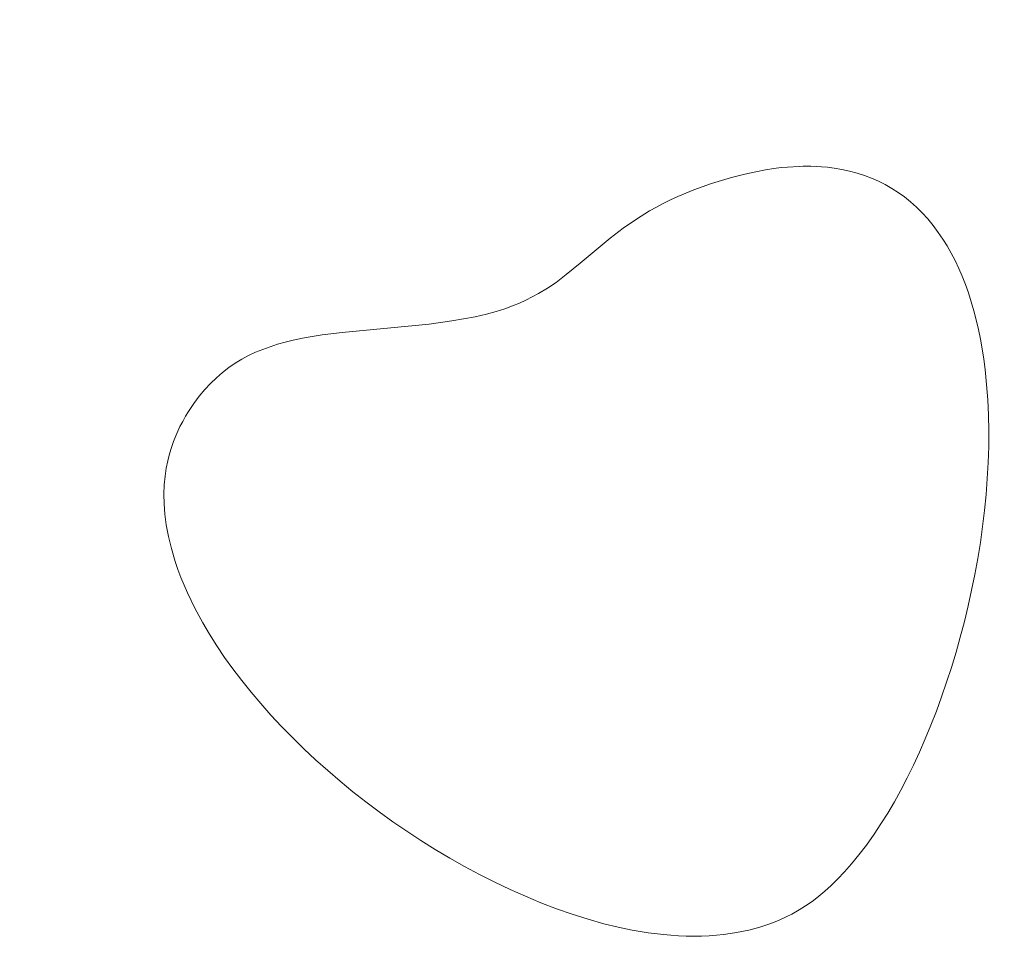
# Model space of a CAD drawing. Header units: millimetres. Extents: x -159 to 180, y -161 to 116.
# Tile 541 of 656: x 20.48 to 29.51, y -69.32 to -60.76. Entities that reach past the tile are written whole.
import ezdxf

# ---------------------------------------------------------------- set-up
doc = ezdxf.new("R2010")
doc.units = ezdxf.units.MM
doc.header["$MEASUREMENT"] = 0
doc.layers.add('Layer 1', color=7, linetype='Continuous')

msp = doc.modelspace()

# ---------------------------------------------------------------- linework, layer by layer
at = {"layer": 'Layer 1', "color": 18, "lineweight": 9}
for points, knots in [([(-158.5852, -104.074), (-158.5852, -104.074), (179.5952, -104.074), (179.5952, -104.074), (179.5952, -104.074), (179.5952, -104.074), (179.5952, 115.719), (179.5952, 115.719), (179.5952, 115.719), (179.5952, 115.719), (-158.5852, 115.719), (-158.5852, 115.719), (-158.5852, 115.719), (-158.5852, 115.719), (-158.5852, -104.074), (-158.5852, -104.074)], [0, 0, 0, 0, 0.2, 0.2, 0.2, 0.2, 0.4, 0.4, 0.4, 0.4, 0.6, 0.6, 0.6, 0.6, 1, 1, 1, 1]), ([(58.7021, -7.5691), (58.7021, -7.5691), (58.7021, -2.7996), (58.7021, -2.7996), (58.7021, -2.7996), (58.7021, -2.7996), (53.9333, -2.7996), (53.9333, -2.7996), (53.9333, -2.7996), (53.9333, -2.7996), (53.9333, 0.2004), (53.9333, 0.2004), (53.9333, 0.2004), (53.9333, 0.2004), (45.9738, 0.2004), (45.9738, 0.2004), (45.9738, 0.2004), (45.9738, 0.2004), (45.9738, -2.7996), (45.9738, -2.7996), (45.9738, -2.7996), (45.9738, -2.7996), (38.2683, -2.7996), (38.2683, -2.7996), (38.2683, -2.7996), (38.2683, -2.7996), (38.2683, 0.2004), (38.2683, 0.2004), (38.2683, 0.2004), (38.2683, 0.2004), (30.3088, 0.2004), (30.3088, 0.2004), (30.3088, 0.2004), (30.3088, 0.2004), (30.3088, -2.7996), (30.3088, -2.7996), (30.3088, -2.7996), (30.3088, -2.7996), (22.6034, -2.7996), (22.6034, -2.7996), (22.6034, -2.7996), (22.6034, -2.7996), (22.6034, 0.2004), (22.6034, 0.2004), (22.6034, 0.2004), (22.6034, 0.2004), (14.6439, 0.2004), (14.6439, 0.2004), (14.6439, 0.2004), (14.6439, 0.2004), (14.6439, -2.7996), (14.6439, -2.7996), (14.6439, -2.7996), (14.6439, -2.7996), (6.9385, -2.7996), (6.9385, -2.7996), (6.9385, -2.7996), (6.9385, -2.7996), (6.9385, 0.2004), (6.9385, 0.2004), (6.9385, 0.2004), (6.9385, 0.2004), (-1.021, 0.2004), (-1.021, 0.2004), (-1.021, 0.2004), (-1.021, 0.2004), (-1.021, -2.7996), (-1.021, -2.7996), (-1.021, -2.7996), (-1.021, -2.7996), (-8.7264, -2.7996), (-8.7264, -2.7996), (-8.7264, -2.7996), (-8.7264, -2.7996), (-8.7264, 0.2004), (-8.7264, 0.2004), (-8.7264, 0.2004), (-8.7264, 0.2004), (-16.686, 0.2004), (-16.686, 0.2004), (-16.686, 0.2004), (-16.686, 0.2004), (-16.686, -2.7996), (-16.686, -2.7996), (-16.686, -2.7996), (-16.686, -2.7996), (-24.3914, -2.7996), (-24.3914, -2.7996), (-24.3914, -2.7996), (-24.3914, -2.7996), (-24.3914, 0.2004), (-24.3914, 0.2004), (-24.3914, 0.2004), (-24.3914, 0.2004), (-32.351, 0.2004), (-32.351, 0.2004), (-32.351, 0.2004), (-32.351, 0.2004), (-32.351, -2.7996), (-32.351, -2.7996), (-32.351, -2.7996), (-32.351, -2.7996), (-37.1199, -2.7996), (-37.1199, -2.7996), (-37.1199, -2.7996), (-37.1199, -2.7996), (-37.1199, -7.5691), (-37.1199, -7.5691), (-37.1199, -7.5691), (-37.1199, -7.5691), (-40.1199, -7.5691), (-40.1199, -7.5691), (-40.1199, -7.5691), (-40.1199, -7.5691), (-40.1199, -15.5281), (-40.1199, -15.5281), (-40.1199, -15.5281), (-40.1199, -15.5281), (-37.1199, -15.5281), (-37.1199, -15.5281), (-37.1199, -15.5281), (-37.1199, -15.5281), (-37.1199, -23.2341), (-37.1199, -23.2341), (-37.1199, -23.2341), (-37.1199, -23.2341), (-40.1199, -23.2341), (-40.1199, -23.2341), (-40.1199, -23.2341), (-40.1199, -23.2341), (-40.1199, -31.1931), (-40.1199, -31.1931), (-40.1199, -31.1931), (-40.1199, -31.1931), (-37.1199, -31.1931), (-37.1199, -31.1931), (-37.1199, -31.1931), (-37.1199, -31.1931), (-37.1199, -38.8982), (-37.1199, -38.8982), (-37.1199, -38.8982), (-37.1199, -38.8982), (-40.1199, -38.8982), (-40.1199, -38.8982), (-40.1199, -38.8982), (-40.1199, -38.8982), (-40.1199, -46.8582), (-40.1199, -46.8582), (-40.1199, -46.8582), (-40.1199, -46.8582), (-37.1199, -46.8582), (-37.1199, -46.8582), (-37.1199, -46.8582), (-37.1199, -46.8582), (-37.1199, -54.5632), (-37.1199, -54.5632), (-37.1199, -54.5632), (-37.1199, -54.5632), (-40.1199, -54.5632), (-40.1199, -54.5632), (-40.1199, -54.5632), (-40.1199, -54.5632), (-40.1199, -62.5232), (-40.1199, -62.5232), (-40.1199, -62.5232), (-40.1199, -62.5232), (-37.1199, -62.5232), (-37.1199, -62.5232), (-37.1199, -62.5232), (-37.1199, -62.5232), (-37.1199, -70.2283), (-37.1199, -70.2283), (-37.1199, -70.2283), (-37.1199, -70.2283), (-40.1199, -70.2283), (-40.1199, -70.2283), (-40.1199, -70.2283), (-40.1199, -70.2283), (-40.1199, -78.1882), (-40.1199, -78.1882), (-40.1199, -78.1882), (-40.1199, -78.1882), (-37.1199, -78.1882), (-37.1199, -78.1882), (-37.1199, -78.1882), (-37.1199, -78.1882), (-37.1199, -85.8933), (-37.1199, -85.8933), (-37.1199, -85.8933), (-37.1199, -85.8933), (-40.1199, -85.8933), (-40.1199, -85.8933), (-40.1199, -85.8933), (-40.1199, -85.8933), (-40.1199, -93.8533), (-40.1199, -93.8533), (-40.1199, -93.8533), (-40.1199, -93.8533), (-37.1199, -93.8533), (-37.1199, -93.8533), (-37.1199, -93.8533), (-37.1199, -93.8533), (-37.1199, -98.6218), (-37.1199, -98.6218), (-37.1199, -98.6218), (-37.1199, -98.6218), (-32.351, -98.6218), (-32.351, -98.6218), (-32.351, -98.6218), (-32.351, -98.6218), (-32.351, -101.6218), (-32.351, -101.6218), (-32.351, -101.6218), (-32.351, -101.6218), (-24.3914, -101.6218), (-24.3914, -101.6218), (-24.3914, -101.6218), (-24.3914, -101.6218), (-24.3914, -98.6218), (-24.3914, -98.6218), (-24.3914, -98.6218), (-24.3914, -98.6218), (-16.686, -98.6218), (-16.686, -98.6218), (-16.686, -98.6218), (-16.686, -98.6218), (-16.686, -101.6218), (-16.686, -101.6218), (-16.686, -101.6218), (-16.686, -101.6218), (-8.7264, -101.6218), (-8.7264, -101.6218), (-8.7264, -101.6218), (-8.7264, -101.6218), (-8.7264, -98.6218), (-8.7264, -98.6218), (-8.7264, -98.6218), (-8.7264, -98.6218), (-1.021, -98.6218), (-1.021, -98.6218), (-1.021, -98.6218), (-1.021, -98.6218), (-1.021, -101.6218), (-1.021, -101.6218), (-1.021, -101.6218), (-1.021, -101.6218), (6.9385, -101.6218), (6.9385, -101.6218), (6.9385, -101.6218), (6.9385, -101.6218), (6.9385, -98.6218), (6.9385, -98.6218), (6.9385, -98.6218), (6.9385, -98.6218), (14.6439, -98.6218), (14.6439, -98.6218), (14.6439, -98.6218), (14.6439, -98.6218), (14.6439, -101.6218), (14.6439, -101.6218), (14.6439, -101.6218), (14.6439, -101.6218), (22.6034, -101.6218), (22.6034, -101.6218), (22.6034, -101.6218), (22.6034, -101.6218), (22.6034, -98.6218), (22.6034, -98.6218), (22.6034, -98.6218), (22.6034, -98.6218), (30.3088, -98.6218), (30.3088, -98.6218), (30.3088, -98.6218), (30.3088, -98.6218), (30.3088, -101.6218), (30.3088, -101.6218), (30.3088, -101.6218), (30.3088, -101.6218), (38.2683, -101.6218), (38.2683, -101.6218), (38.2683, -101.6218), (38.2683, -101.6218), (38.2683, -98.6218), (38.2683, -98.6218), (38.2683, -98.6218), (38.2683, -98.6218), (45.9738, -98.6218), (45.9738, -98.6218), (45.9738, -98.6218), (45.9738, -98.6218), (45.9738, -101.6218), (45.9738, -101.6218), (45.9738, -101.6218), (45.9738, -101.6218), (53.9333, -101.6218), (53.9333, -101.6218), (53.9333, -101.6218), (53.9333, -101.6218), (53.9333, -98.6218), (53.9333, -98.6218), (53.9333, -98.6218), (53.9333, -98.6218), (58.7021, -98.6218), (58.7021, -98.6218), (58.7021, -98.6218), (58.7021, -98.6218), (58.7021, -93.8533), (58.7021, -93.8533), (58.7021, -93.8533), (58.7021, -93.8533), (61.7021, -93.8533), (61.7021, -93.8533), (61.7021, -93.8533), (61.7021, -93.8533), (61.7021, -85.8933), (61.7021, -85.8933), (61.7021, -85.8933), (61.7021, -85.8933), (58.7021, -85.8933), (58.7021, -85.8933), (58.7021, -85.8933), (58.7021, -85.8933), (58.7021, -78.1882), (58.7021, -78.1882), (58.7021, -78.1882), (58.7021, -78.1882), (61.7021, -78.1882), (61.7021, -78.1882), (61.7021, -78.1882), (61.7021, -78.1882), (61.7021, -70.2283), (61.7021, -70.2283), (61.7021, -70.2283), (61.7021, -70.2283), (58.7021, -70.2283), (58.7021, -70.2283), (58.7021, -70.2283), (58.7021, -70.2283), (58.7021, -62.5232), (58.7021, -62.5232), (58.7021, -62.5232), (58.7021, -62.5232), (61.7021, -62.5232), (61.7021, -62.5232), (61.7021, -62.5232), (61.7021, -62.5232), (61.7021, -54.5632), (61.7021, -54.5632), (61.7021, -54.5632), (61.7021, -54.5632), (58.7021, -54.5632), (58.7021, -54.5632), (58.7021, -54.5632), (58.7021, -54.5632), (58.7021, -46.8582), (58.7021, -46.8582), (58.7021, -46.8582), (58.7021, -46.8582), (61.7021, -46.8582), (61.7021, -46.8582), (61.7021, -46.8582), (61.7021, -46.8582), (61.7021, -38.8982), (61.7021, -38.8982), (61.7021, -38.8982), (61.7021, -38.8982), (58.7021, -38.8982), (58.7021, -38.8982), (58.7021, -38.8982), (58.7021, -38.8982), (58.7021, -31.1931), (58.7021, -31.1931), (58.7021, -31.1931), (58.7021, -31.1931), (61.7021, -31.1931), (61.7021, -31.1931), (61.7021, -31.1931), (61.7021, -31.1931), (61.7021, -23.2341), (61.7021, -23.2341), (61.7021, -23.2341), (61.7021, -23.2341), (58.7021, -23.2341), (58.7021, -23.2341), (58.7021, -23.2341), (58.7021, -23.2341), (58.7021, -15.5281), (58.7021, -15.5281), (58.7021, -15.5281), (58.7021, -15.5281), (61.7021, -15.5281), (61.7021, -15.5281), (61.7021, -15.5281), (61.7021, -15.5281), (61.7021, -7.5691), (61.7021, -7.5691), (61.7021, -7.5691), (61.7021, -7.5691), (58.7021, -7.5691), (58.7021, -7.5691)], [0, 0, 0, 0, 0.009901, 0.009901, 0.009901, 0.009901, 0.019802, 0.019802, 0.019802, 0.019802, 0.029703, 0.029703, 0.029703, 0.029703, 0.039604, 0.039604, 0.039604, 0.039604, 0.049505, 0.049505, 0.049505, 0.049505, 0.059406, 0.059406, 0.059406, 0.059406, 0.069307, 0.069307, 0.069307, 0.069307, 0.079208, 0.079208, 0.079208, 0.079208, 0.089109, 0.089109, 0.089109, 0.089109, 0.09901, 0.09901, 0.09901, 0.09901, 0.108911, 0.108911, 0.108911, 0.108911, 0.118812, 0.118812, 0.118812, 0.118812, 0.128713, 0.128713, 0.128713, 0.128713, 0.138614, 0.138614, 0.138614, 0.138614, 0.148515, 0.148515, 0.148515, 0.148515, 0.158416, 0.158416, 0.158416, 0.158416, 0.168317, 0.168317, 0.168317, 0.168317, 0.178218, 0.178218, 0.178218, 0.178218, 0.188119, 0.188119, 0.188119, 0.188119, 0.19802, 0.19802, 0.19802, 0.19802, 0.207921, 0.207921, 0.207921, 0.207921, 0.217822, 0.217822, 0.217822, 0.217822, 0.227723, 0.227723, 0.227723, 0.227723, 0.237624, 0.237624, 0.237624, 0.237624, 0.247525, 0.247525, 0.247525, 0.247525, 0.257426, 0.257426, 0.257426, 0.257426, 0.267327, 0.267327, 0.267327, 0.267327, 0.277228, 0.277228, 0.277228, 0.277228, 0.287129, 0.287129, 0.287129, 0.287129, 0.29703, 0.29703, 0.29703, 0.29703, 0.306931, 0.306931, 0.306931, 0.306931, 0.316832, 0.316832, 0.316832, 0.316832, 0.326733, 0.326733, 0.326733, 0.326733, 0.336634, 0.336634, 0.336634, 0.336634, 0.346535, 0.346535, 0.346535, 0.346535, 0.356436, 0.356436, 0.356436, 0.356436, 0.366337, 0.366337, 0.366337, 0.366337, 0.376238, 0.376238, 0.376238, 0.376238, 0.386139, 0.386139, 0.386139, 0.386139, 0.39604, 0.39604, 0.39604, 0.39604, 0.405941, 0.405941, 0.405941, 0.405941, 0.415842, 0.415842, 0.415842, 0.415842, 0.425743, 0.425743, 0.425743, 0.425743, 0.435644, 0.435644, 0.435644, 0.435644, 0.445545, 0.445545, 0.445545, 0.445545, 0.455446, 0.455446, 0.455446, 0.455446, 0.465347, 0.465347, 0.465347, 0.465347, 0.475248, 0.475248, 0.475248, 0.475248, 0.485149, 0.485149, 0.485149, 0.485149, 0.49505, 0.49505, 0.49505, 0.49505, 0.50495, 0.50495, 0.50495, 0.50495, 0.514851, 0.514851, 0.514851, 0.514851, 0.524752, 0.524752, 0.524752, 0.524752, 0.534653, 0.534653, 0.534653, 0.534653, 0.544554, 0.544554, 0.544554, 0.544554, 0.554455, 0.554455, 0.554455, 0.554455, 0.564356, 0.564356, 0.564356, 0.564356, 0.574257, 0.574257, 0.574257, 0.574257, 0.584158, 0.584158, 0.584158, 0.584158, 0.594059, 0.594059, 0.594059, 0.594059, 0.60396, 0.60396, 0.60396, 0.60396, 0.613861, 0.613861, 0.613861, 0.613861, 0.623762, 0.623762, 0.623762, 0.623762, 0.633663, 0.633663, 0.633663, 0.633663, 0.643564, 0.643564, 0.643564, 0.643564, 0.653465, 0.653465, 0.653465, 0.653465, 0.663366, 0.663366, 0.663366, 0.663366, 0.673267, 0.673267, 0.673267, 0.673267, 0.683168, 0.683168, 0.683168, 0.683168, 0.693069, 0.693069, 0.693069, 0.693069, 0.70297, 0.70297, 0.70297, 0.70297, 0.712871, 0.712871, 0.712871, 0.712871, 0.722772, 0.722772, 0.722772, 0.722772, 0.732673, 0.732673, 0.732673, 0.732673, 0.742574, 0.742574, 0.742574, 0.742574, 0.752475, 0.752475, 0.752475, 0.752475, 0.762376, 0.762376, 0.762376, 0.762376, 0.772277, 0.772277, 0.772277, 0.772277, 0.782178, 0.782178, 0.782178, 0.782178, 0.792079, 0.792079, 0.792079, 0.792079, 0.80198, 0.80198, 0.80198, 0.80198, 0.811881, 0.811881, 0.811881, 0.811881, 0.821782, 0.821782, 0.821782, 0.821782, 0.831683, 0.831683, 0.831683, 0.831683, 0.841584, 0.841584, 0.841584, 0.841584, 0.851485, 0.851485, 0.851485, 0.851485, 0.861386, 0.861386, 0.861386, 0.861386, 0.871287, 0.871287, 0.871287, 0.871287, 0.881188, 0.881188, 0.881188, 0.881188, 0.891089, 0.891089, 0.891089, 0.891089, 0.90099, 0.90099, 0.90099, 0.90099, 0.910891, 0.910891, 0.910891, 0.910891, 0.920792, 0.920792, 0.920792, 0.920792, 0.930693, 0.930693, 0.930693, 0.930693, 0.940594, 0.940594, 0.940594, 0.940594, 0.950495, 0.950495, 0.950495, 0.950495, 0.960396, 0.960396, 0.960396, 0.960396, 0.970297, 0.970297, 0.970297, 0.970297, 0.980198, 0.980198, 0.980198, 0.980198, 1, 1, 1, 1]), ([(27.009, -62.2029), (27.009, -62.2029), (26.8271, -62.2599), (26.8271, -62.2599), (26.8271, -62.2599), (26.8271, -62.2599), (26.6647, -62.3176), (26.6647, -62.3176), (26.6647, -62.3176), (26.6647, -62.3176), (26.5896, -62.3472), (26.5896, -62.3472), (26.5896, -62.3472), (26.5896, -62.3472), (26.5181, -62.3775), (26.5181, -62.3775), (26.5181, -62.3775), (26.5181, -62.3775), (26.4496, -62.4087), (26.4496, -62.4087), (26.4496, -62.4087), (26.4496, -62.4087), (26.3837, -62.4411), (26.3837, -62.4411), (26.3837, -62.4411), (26.3837, -62.4411), (26.3199, -62.4747), (26.3199, -62.4747), (26.3199, -62.4747), (26.3199, -62.4747), (26.2578, -62.5098), (26.2578, -62.5098), (26.2578, -62.5098), (26.2578, -62.5098), (26.1368, -62.5852), (26.1368, -62.5852), (26.1368, -62.5852), (26.1368, -62.5852), (26.0171, -62.6686), (26.0171, -62.6686), (26.0171, -62.6686), (26.0171, -62.6686), (25.895, -62.7615), (25.895, -62.7615), (25.895, -62.7615), (25.895, -62.7615), (25.6216, -62.991), (25.6216, -62.991), (25.6216, -62.991), (25.6216, -62.991), (25.4939, -63.095), (25.4939, -63.095), (25.4939, -63.095), (25.4939, -63.095), (25.4006, -63.1669), (25.4006, -63.1669), (25.4006, -63.1669), (25.4006, -63.1669), (25.3218, -63.2204), (25.3218, -63.2204), (25.3218, -63.2204), (25.3218, -63.2204), (25.2376, -63.2693), (25.2376, -63.2693), (25.2376, -63.2693), (25.2376, -63.2693), (25.1233, -63.3289), (25.1233, -63.3289), (25.1233, -63.3289), (25.1233, -63.3289), (25.0639, -63.3564), (25.0639, -63.3564), (25.0639, -63.3564), (25.0639, -63.3564), (25.0001, -63.3828), (25.0001, -63.3828), (25.0001, -63.3828), (25.0001, -63.3828), (24.9297, -63.4081), (24.9297, -63.4081), (24.9297, -63.4081), (24.9297, -63.4081), (24.8506, -63.4328), (24.8506, -63.4328), (24.8506, -63.4328), (24.8506, -63.4328), (24.7607, -63.4571), (24.7607, -63.4571), (24.7607, -63.4571), (24.7607, -63.4571), (24.6577, -63.4812), (24.6577, -63.4812), (24.6577, -63.4812), (24.6577, -63.4812), (24.5508, -63.5017), (24.5508, -63.5017), (24.5508, -63.5017), (24.5508, -63.5017), (24.4445, -63.5203), (24.4445, -63.5203), (24.4445, -63.5203), (24.4445, -63.5203), (24.3391, -63.5359), (24.3391, -63.5359), (24.3391, -63.5359), (24.3391, -63.5359), (24.2345, -63.5496), (24.2345, -63.5496), (24.2345, -63.5496), (24.2345, -63.5496), (23.4385, -63.6267), (23.4385, -63.6267), (23.4385, -63.6267), (23.4385, -63.6267), (23.2532, -63.6492), (23.2532, -63.6492), (23.2532, -63.6492), (23.2532, -63.6492), (23.163, -63.6629), (23.163, -63.6629), (23.163, -63.6629), (23.163, -63.6629), (23.0746, -63.6785), (23.0746, -63.6785), (23.0746, -63.6785), (23.0746, -63.6785), (22.9878, -63.697), (22.9878, -63.697), (22.9878, -63.697), (22.9878, -63.697), (22.9155, -63.7148), (22.9155, -63.7148), (22.9155, -63.7148), (22.9155, -63.7148), (22.8449, -63.7345), (22.8449, -63.7345), (22.8449, -63.7345), (22.8449, -63.7345), (22.776, -63.7566), (22.776, -63.7566), (22.776, -63.7566), (22.776, -63.7566), (22.7088, -63.7811), (22.7088, -63.7811), (22.7088, -63.7811), (22.7088, -63.7811), (22.6433, -63.8084), (22.6433, -63.8084), (22.6433, -63.8084), (22.6433, -63.8084), (22.5794, -63.8386), (22.5794, -63.8386), (22.5794, -63.8386), (22.5794, -63.8386), (22.5172, -63.8719), (22.5172, -63.8719), (22.5172, -63.8719), (22.5172, -63.8719), (22.4566, -63.9087), (22.4566, -63.9087), (22.4566, -63.9087), (22.4566, -63.9087), (22.3976, -63.949), (22.3976, -63.949), (22.3976, -63.949), (22.3976, -63.949), (22.3402, -63.9931), (22.3402, -63.9931), (22.3402, -63.9931), (22.3402, -63.9931), (22.2844, -64.0413), (22.2844, -64.0413), (22.2844, -64.0413), (22.2844, -64.0413), (22.2301, -64.0937), (22.2301, -64.0937), (22.2301, -64.0937), (22.2301, -64.0937), (22.1774, -64.1506), (22.1774, -64.1506), (22.1774, -64.1506), (22.1774, -64.1506), (22.1261, -64.2122), (22.1261, -64.2122), (22.1261, -64.2122), (22.1261, -64.2122), (22.0764, -64.2787), (22.0764, -64.2787), (22.0764, -64.2787), (22.0764, -64.2787), (22.0282, -64.3504), (22.0282, -64.3504), (22.0282, -64.3504), (22.0282, -64.3504), (22.0013, -64.3953), (22.0013, -64.3953), (22.0013, -64.3953), (22.0013, -64.3953), (21.9752, -64.4421), (21.9752, -64.4421), (21.9752, -64.4421), (21.9752, -64.4421), (21.9498, -64.49), (21.9498, -64.49), (21.9498, -64.49), (21.9498, -64.49), (21.9109, -64.5762), (21.9109, -64.5762), (21.9109, -64.5762), (21.9109, -64.5762), (21.8911, -64.6261), (21.8911, -64.6261), (21.8911, -64.6261), (21.8911, -64.6261), (21.8719, -64.6806), (21.8719, -64.6806), (21.8719, -64.6806), (21.8719, -64.6806), (21.8538, -64.7397), (21.8538, -64.7397), (21.8538, -64.7397), (21.8538, -64.7397), (21.8375, -64.8037), (21.8375, -64.8037), (21.8375, -64.8037), (21.8375, -64.8037), (21.8236, -64.8725), (21.8236, -64.8725), (21.8236, -64.8725), (21.8236, -64.8725), (21.8126, -64.9463), (21.8126, -64.9463), (21.8126, -64.9463), (21.8126, -64.9463), (21.8053, -65.0252), (21.8053, -65.0252), (21.8053, -65.0252), (21.8053, -65.0252), (21.8021, -65.1092), (21.8021, -65.1092), (21.8021, -65.1092), (21.8021, -65.1092), (21.8038, -65.1985), (21.8038, -65.1985), (21.8038, -65.1985), (21.8038, -65.1985), (21.8108, -65.2931), (21.8108, -65.2931), (21.8108, -65.2931), (21.8108, -65.2931), (21.8239, -65.3932), (21.8239, -65.3932), (21.8239, -65.3932), (21.8239, -65.3932), (21.8436, -65.4988), (21.8436, -65.4988), (21.8436, -65.4988), (21.8436, -65.4988), (21.8705, -65.6099), (21.8705, -65.6099), (21.8705, -65.6099), (21.8705, -65.6099), (21.9053, -65.7268), (21.9053, -65.7268), (21.9053, -65.7268), (21.9053, -65.7268), (21.9307, -65.8012), (21.9307, -65.8012), (21.9307, -65.8012), (21.9307, -65.8012), (21.9582, -65.8745), (21.9582, -65.8745), (21.9582, -65.8745), (21.9582, -65.8745), (21.9875, -65.9465), (21.9875, -65.9465), (21.9875, -65.9465), (21.9875, -65.9465), (22.0187, -66.0174), (22.0187, -66.0174), (22.0187, -66.0174), (22.0187, -66.0174), (22.0857, -66.1558), (22.0857, -66.1558), (22.0857, -66.1558), (22.0857, -66.1558), (22.1581, -66.2898), (22.1581, -66.2898), (22.1581, -66.2898), (22.1581, -66.2898), (22.2205, -66.3957), (22.2205, -66.3957), (22.2205, -66.3957), (22.2205, -66.3957), (22.2877, -66.5019), (22.2877, -66.5019), (22.2877, -66.5019), (22.2877, -66.5019), (22.3595, -66.6082), (22.3595, -66.6082), (22.3595, -66.6082), (22.3595, -66.6082), (22.436, -66.7147), (22.436, -66.7147), (22.436, -66.7147), (22.436, -66.7147), (22.5168, -66.8209), (22.5168, -66.8209), (22.5168, -66.8209), (22.5168, -66.8209), (22.6019, -66.9269), (22.6019, -66.9269), (22.6019, -66.9269), (22.6019, -66.9269), (22.6912, -67.0324), (22.6912, -67.0324), (22.6912, -67.0324), (22.6912, -67.0324), (22.7844, -67.1373), (22.7844, -67.1373), (22.7844, -67.1373), (22.7844, -67.1373), (22.8814, -67.2415), (22.8814, -67.2415), (22.8814, -67.2415), (22.8814, -67.2415), (22.9821, -67.3447), (22.9821, -67.3447), (22.9821, -67.3447), (22.9821, -67.3447), (23.0864, -67.4468), (23.0864, -67.4468), (23.0864, -67.4468), (23.0864, -67.4468), (23.1941, -67.5476), (23.1941, -67.5476), (23.1941, -67.5476), (23.1941, -67.5476), (23.305, -67.647), (23.305, -67.647), (23.305, -67.647), (23.305, -67.647), (23.419, -67.7449), (23.419, -67.7449), (23.419, -67.7449), (23.419, -67.7449), (23.536, -67.841), (23.536, -67.841), (23.536, -67.841), (23.536, -67.841), (23.6559, -67.9352), (23.6559, -67.9352), (23.6559, -67.9352), (23.6559, -67.9352), (23.7784, -68.0274), (23.7784, -68.0274), (23.7784, -68.0274), (23.7784, -68.0274), (23.9034, -68.1173), (23.9034, -68.1173), (23.9034, -68.1173), (23.9034, -68.1173), (24.0308, -68.2049), (24.0308, -68.2049), (24.0308, -68.2049), (24.0308, -68.2049), (24.1605, -68.29), (24.1605, -68.29), (24.1605, -68.29), (24.1605, -68.29), (24.2923, -68.3723), (24.2923, -68.3723), (24.2923, -68.3723), (24.2923, -68.3723), (24.426, -68.4518), (24.426, -68.4518), (24.426, -68.4518), (24.426, -68.4518), (24.5615, -68.5283), (24.5615, -68.5283), (24.5615, -68.5283), (24.5615, -68.5283), (24.6987, -68.6016), (24.6987, -68.6016), (24.6987, -68.6016), (24.6987, -68.6016), (24.8375, -68.6715), (24.8375, -68.6715), (24.8375, -68.6715), (24.8375, -68.6715), (24.9776, -68.738), (24.9776, -68.738), (24.9776, -68.738), (24.9776, -68.738), (25.1189, -68.8008), (25.1189, -68.8008), (25.1189, -68.8008), (25.1189, -68.8008), (25.2614, -68.8598), (25.2614, -68.8598), (25.2614, -68.8598), (25.2614, -68.8598), (25.4047, -68.9148), (25.4047, -68.9148), (25.4047, -68.9148), (25.4047, -68.9148), (25.5489, -68.9657), (25.5489, -68.9657), (25.5489, -68.9657), (25.5489, -68.9657), (25.6938, -69.0123), (25.6938, -69.0123), (25.6938, -69.0123), (25.6938, -69.0123), (25.8391, -69.0545), (25.8391, -69.0545), (25.8391, -69.0545), (25.8391, -69.0545), (25.97, -69.0857), (25.97, -69.0857), (25.97, -69.0857), (25.97, -69.0857), (26.0997, -69.1121), (26.0997, -69.1121), (26.0997, -69.1121), (26.0997, -69.1121), (26.2448, -69.1359), (26.2448, -69.1359), (26.2448, -69.1359), (26.2448, -69.1359), (26.3845, -69.153), (26.3845, -69.153), (26.3845, -69.153), (26.3845, -69.153), (26.4536, -69.159), (26.4536, -69.159), (26.4536, -69.159), (26.4536, -69.159), (26.5229, -69.1633), (26.5229, -69.1633), (26.5229, -69.1633), (26.5229, -69.1633), (26.5929, -69.1659), (26.5929, -69.1659), (26.5929, -69.1659), (26.5929, -69.1659), (26.6641, -69.1668), (26.6641, -69.1668), (26.6641, -69.1668), (26.6641, -69.1668), (26.7352, -69.1657), (26.7352, -69.1657), (26.7352, -69.1657), (26.7352, -69.1657), (26.8041, -69.1628), (26.8041, -69.1628), (26.8041, -69.1628), (26.8041, -69.1628), (26.8708, -69.1579), (26.8708, -69.1579), (26.8708, -69.1579), (26.8708, -69.1579), (26.9351, -69.1514), (26.9351, -69.1514), (26.9351, -69.1514), (26.9351, -69.1514), (26.9971, -69.1434), (26.9971, -69.1434), (26.9971, -69.1434), (26.9971, -69.1434), (27.0566, -69.1339), (27.0566, -69.1339), (27.0566, -69.1339), (27.0566, -69.1339), (27.1684, -69.1112), (27.1684, -69.1112), (27.1684, -69.1112), (27.1684, -69.1112), (27.2701, -69.0845), (27.2701, -69.0845), (27.2701, -69.0845), (27.2701, -69.0845), (27.3613, -69.0547), (27.3613, -69.0547), (27.3613, -69.0547), (27.3613, -69.0547), (27.4417, -69.023), (27.4417, -69.023), (27.4417, -69.023), (27.4417, -69.023), (27.511, -68.9905), (27.511, -68.9905), (27.511, -68.9905), (27.511, -68.9905), (27.5619, -68.9644), (27.5619, -68.9644), (27.5619, -68.9644), (27.5619, -68.9644), (27.63, -68.9263), (27.63, -68.9263), (27.63, -68.9263), (27.63, -68.9263), (27.7138, -68.8724), (27.7138, -68.8724), (27.7138, -68.8724), (27.7138, -68.8724), (27.7611, -68.8383), (27.7611, -68.8383), (27.7611, -68.8383), (27.7611, -68.8383), (27.8119, -68.7988), (27.8119, -68.7988), (27.8119, -68.7988), (27.8119, -68.7988), (27.8658, -68.7535), (27.8658, -68.7535), (27.8658, -68.7535), (27.8658, -68.7535), (27.9228, -68.7018), (27.9228, -68.7018), (27.9228, -68.7018), (27.9228, -68.7018), (27.9826, -68.6433), (27.9826, -68.6433), (27.9826, -68.6433), (27.9826, -68.6433), (28.045, -68.5774), (28.045, -68.5774), (28.045, -68.5774), (28.045, -68.5774), (28.11, -68.5037), (28.11, -68.5037), (28.11, -68.5037), (28.11, -68.5037), (28.1772, -68.4218), (28.1772, -68.4218), (28.1772, -68.4218), (28.1772, -68.4218), (28.2466, -68.3311), (28.2466, -68.3311), (28.2466, -68.3311), (28.2466, -68.3311), (28.3179, -68.2312), (28.3179, -68.2312), (28.3179, -68.2312), (28.3179, -68.2312), (28.3809, -68.1368), (28.3809, -68.1368), (28.3809, -68.1368), (28.3809, -68.1368), (28.4428, -68.0376), (28.4428, -68.0376), (28.4428, -68.0376), (28.4428, -68.0376), (28.5036, -67.934), (28.5036, -67.934), (28.5036, -67.934), (28.5036, -67.934), (28.5632, -67.8262), (28.5632, -67.8262), (28.5632, -67.8262), (28.5632, -67.8262), (28.6214, -67.7142), (28.6214, -67.7142), (28.6214, -67.7142), (28.6214, -67.7142), (28.6782, -67.5985), (28.6782, -67.5985), (28.6782, -67.5985), (28.6782, -67.5985), (28.7334, -67.4792), (28.7334, -67.4792), (28.7334, -67.4792), (28.7334, -67.4792), (28.7871, -67.3565), (28.7871, -67.3565), (28.7871, -67.3565), (28.7871, -67.3565), (28.839, -67.2306), (28.839, -67.2306), (28.839, -67.2306), (28.839, -67.2306), (28.889, -67.1018), (28.889, -67.1018), (28.889, -67.1018), (28.889, -67.1018), (28.9372, -66.9703), (28.9372, -66.9703), (28.9372, -66.9703), (28.9372, -66.9703), (28.9834, -66.8362), (28.9834, -66.8362), (28.9834, -66.8362), (28.9834, -66.8362), (29.0274, -66.6999), (29.0274, -66.6999), (29.0274, -66.6999), (29.0274, -66.6999), (29.0693, -66.5615), (29.0693, -66.5615), (29.0693, -66.5615), (29.0693, -66.5615), (29.1088, -66.4213), (29.1088, -66.4213), (29.1088, -66.4213), (29.1088, -66.4213), (29.146, -66.2794), (29.146, -66.2794), (29.146, -66.2794), (29.146, -66.2794), (29.1806, -66.1361), (29.1806, -66.1361), (29.1806, -66.1361), (29.1806, -66.1361), (29.2127, -65.9917), (29.2127, -65.9917), (29.2127, -65.9917), (29.2127, -65.9917), (29.2421, -65.8462), (29.2421, -65.8462), (29.2421, -65.8462), (29.2421, -65.8462), (29.2687, -65.7), (29.2687, -65.7), (29.2687, -65.7), (29.2687, -65.7), (29.2924, -65.5533), (29.2924, -65.5533), (29.2924, -65.5533), (29.2924, -65.5533), (29.3131, -65.4062), (29.3131, -65.4062), (29.3131, -65.4062), (29.3131, -65.4062), (29.3308, -65.2591), (29.3308, -65.2591), (29.3308, -65.2591), (29.3308, -65.2591), (29.3453, -65.1121), (29.3453, -65.1121), (29.3453, -65.1121), (29.3453, -65.1121), (29.3565, -64.9654), (29.3565, -64.9654), (29.3565, -64.9654), (29.3565, -64.9654), (29.3644, -64.8193), (29.3644, -64.8193), (29.3644, -64.8193), (29.3644, -64.8193), (29.3688, -64.6739), (29.3688, -64.6739), (29.3688, -64.6739), (29.3688, -64.6739), (29.3697, -64.5296), (29.3697, -64.5296), (29.3697, -64.5296), (29.3697, -64.5296), (29.3669, -64.3864), (29.3669, -64.3864), (29.3669, -64.3864), (29.3669, -64.3864), (29.3603, -64.2448), (29.3603, -64.2448), (29.3603, -64.2448), (29.3603, -64.2448), (29.35, -64.1047), (29.35, -64.1047), (29.35, -64.1047), (29.35, -64.1047), (29.3356, -63.9666), (29.3356, -63.9666), (29.3356, -63.9666), (29.3356, -63.9666), (29.3232, -63.871), (29.3232, -63.871), (29.3232, -63.871), (29.3232, -63.871), (29.3089, -63.7776), (29.3089, -63.7776), (29.3089, -63.7776), (29.3089, -63.7776), (29.2928, -63.6864), (29.2928, -63.6864), (29.2928, -63.6864), (29.2928, -63.6864), (29.2748, -63.5974), (29.2748, -63.5974), (29.2748, -63.5974), (29.2748, -63.5974), (29.255, -63.5106), (29.255, -63.5106), (29.255, -63.5106), (29.255, -63.5106), (29.2332, -63.4261), (29.2332, -63.4261), (29.2332, -63.4261), (29.2332, -63.4261), (29.2095, -63.3438), (29.2095, -63.3438), (29.2095, -63.3438), (29.2095, -63.3438), (29.1838, -63.2638), (29.1838, -63.2638), (29.1838, -63.2638), (29.1838, -63.2638), (29.1562, -63.1861), (29.1562, -63.1861), (29.1562, -63.1861), (29.1562, -63.1861), (29.1266, -63.1106), (29.1266, -63.1106), (29.1266, -63.1106), (29.1266, -63.1106), (29.095, -63.0375), (29.095, -63.0375), (29.095, -63.0375), (29.095, -63.0375), (29.0614, -62.9667), (29.0614, -62.9667), (29.0614, -62.9667), (29.0614, -62.9667), (29.0257, -62.8983), (29.0257, -62.8983), (29.0257, -62.8983), (29.0257, -62.8983), (28.988, -62.8323), (28.988, -62.8323), (28.988, -62.8323), (28.988, -62.8323), (28.9482, -62.7686), (28.9482, -62.7686), (28.9482, -62.7686), (28.9482, -62.7686), (28.9064, -62.7073), (28.9064, -62.7073), (28.9064, -62.7073), (28.9064, -62.7073), (28.8586, -62.6435), (28.8586, -62.6435), (28.8586, -62.6435), (28.8586, -62.6435), (28.8092, -62.5837), (28.8092, -62.5837), (28.8092, -62.5837), (28.8092, -62.5837), (28.7583, -62.5277), (28.7583, -62.5277), (28.7583, -62.5277), (28.7583, -62.5277), (28.7058, -62.4756), (28.7058, -62.4756), (28.7058, -62.4756), (28.7058, -62.4756), (28.6517, -62.4272), (28.6517, -62.4272), (28.6517, -62.4272), (28.6517, -62.4272), (28.596, -62.3824), (28.596, -62.3824), (28.596, -62.3824), (28.596, -62.3824), (28.5387, -62.3413), (28.5387, -62.3413), (28.5387, -62.3413), (28.5387, -62.3413), (28.4798, -62.3036), (28.4798, -62.3036), (28.4798, -62.3036), (28.4798, -62.3036), (28.4194, -62.2693), (28.4194, -62.2693), (28.4194, -62.2693), (28.4194, -62.2693), (28.3573, -62.2384), (28.3573, -62.2384), (28.3573, -62.2384), (28.3573, -62.2384), (28.2935, -62.2107), (28.2935, -62.2107), (28.2935, -62.2107), (28.2935, -62.2107), (28.2282, -62.1862), (28.2282, -62.1862), (28.2282, -62.1862), (28.2282, -62.1862), (28.1612, -62.1648), (28.1612, -62.1648), (28.1612, -62.1648), (28.1612, -62.1648), (28.0927, -62.1464), (28.0927, -62.1464), (28.0927, -62.1464), (28.0927, -62.1464), (28.0224, -62.131), (28.0224, -62.131), (28.0224, -62.131), (28.0224, -62.131), (27.9506, -62.1184), (27.9506, -62.1184), (27.9506, -62.1184), (27.9506, -62.1184), (27.8891, -62.1102), (27.8891, -62.1102), (27.8891, -62.1102), (27.8891, -62.1102), (27.8341, -62.105), (27.8341, -62.105), (27.8341, -62.105), (27.8341, -62.105), (27.7361, -62.1004), (27.7361, -62.1004), (27.7361, -62.1004), (27.7361, -62.1004), (27.6666, -62.1004), (27.6666, -62.1004), (27.6666, -62.1004), (27.6666, -62.1004), (27.6313, -62.1013), (27.6313, -62.1013), (27.6313, -62.1013), (27.6313, -62.1013), (27.5246, -62.1078), (27.5246, -62.1078), (27.5246, -62.1078), (27.5246, -62.1078), (27.4655, -62.1131), (27.4655, -62.1131), (27.4655, -62.1131), (27.4655, -62.1131), (27.3991, -62.1213), (27.3991, -62.1213), (27.3991, -62.1213), (27.3991, -62.1213), (27.3228, -62.1333), (27.3228, -62.1333), (27.3228, -62.1333), (27.3228, -62.1333), (27.2341, -62.1503), (27.2341, -62.1503), (27.2341, -62.1503), (27.2341, -62.1503), (27.1304, -62.1731), (27.1304, -62.1731), (27.1304, -62.1731), (27.1304, -62.1731), (27.009, -62.2029), (27.009, -62.2029)], [0, 0, 0, 0, 0.004695, 0.004695, 0.004695, 0.004695, 0.00939, 0.00939, 0.00939, 0.00939, 0.014085, 0.014085, 0.014085, 0.014085, 0.018779, 0.018779, 0.018779, 0.018779, 0.023474, 0.023474, 0.023474, 0.023474, 0.028169, 0.028169, 0.028169, 0.028169, 0.032864, 0.032864, 0.032864, 0.032864, 0.037559, 0.037559, 0.037559, 0.037559, 0.042254, 0.042254, 0.042254, 0.042254, 0.046948, 0.046948, 0.046948, 0.046948, 0.051643, 0.051643, 0.051643, 0.051643, 0.056338, 0.056338, 0.056338, 0.056338, 0.061033, 0.061033, 0.061033, 0.061033, 0.065728, 0.065728, 0.065728, 0.065728, 0.070423, 0.070423, 0.070423, 0.070423, 0.075117, 0.075117, 0.075117, 0.075117, 0.079812, 0.079812, 0.079812, 0.079812, 0.084507, 0.084507, 0.084507, 0.084507, 0.089202, 0.089202, 0.089202, 0.089202, 0.093897, 0.093897, 0.093897, 0.093897, 0.098592, 0.098592, 0.098592, 0.098592, 0.103286, 0.103286, 0.103286, 0.103286, 0.107981, 0.107981, 0.107981, 0.107981, 0.112676, 0.112676, 0.112676, 0.112676, 0.117371, 0.117371, 0.117371, 0.117371, 0.122066, 0.122066, 0.122066, 0.122066, 0.126761, 0.126761, 0.126761, 0.126761, 0.131455, 0.131455, 0.131455, 0.131455, 0.13615, 0.13615, 0.13615, 0.13615, 0.140845, 0.140845, 0.140845, 0.140845, 0.14554, 0.14554, 0.14554, 0.14554, 0.150235, 0.150235, 0.150235, 0.150235, 0.15493, 0.15493, 0.15493, 0.15493, 0.159624, 0.159624, 0.159624, 0.159624, 0.164319, 0.164319, 0.164319, 0.164319, 0.169014, 0.169014, 0.169014, 0.169014, 0.173709, 0.173709, 0.173709, 0.173709, 0.178404, 0.178404, 0.178404, 0.178404, 0.183099, 0.183099, 0.183099, 0.183099, 0.187793, 0.187793, 0.187793, 0.187793, 0.192488, 0.192488, 0.192488, 0.192488, 0.197183, 0.197183, 0.197183, 0.197183, 0.201878, 0.201878, 0.201878, 0.201878, 0.206573, 0.206573, 0.206573, 0.206573, 0.211268, 0.211268, 0.211268, 0.211268, 0.215962, 0.215962, 0.215962, 0.215962, 0.220657, 0.220657, 0.220657, 0.220657, 0.225352, 0.225352, 0.225352, 0.225352, 0.230047, 0.230047, 0.230047, 0.230047, 0.234742, 0.234742, 0.234742, 0.234742, 0.239437, 0.239437, 0.239437, 0.239437, 0.244131, 0.244131, 0.244131, 0.244131, 0.248826, 0.248826, 0.248826, 0.248826, 0.253521, 0.253521, 0.253521, 0.253521, 0.258216, 0.258216, 0.258216, 0.258216, 0.262911, 0.262911, 0.262911, 0.262911, 0.267606, 0.267606, 0.267606, 0.267606, 0.2723, 0.2723, 0.2723, 0.2723, 0.276995, 0.276995, 0.276995, 0.276995, 0.28169, 0.28169, 0.28169, 0.28169, 0.286385, 0.286385, 0.286385, 0.286385, 0.29108, 0.29108, 0.29108, 0.29108, 0.295775, 0.295775, 0.295775, 0.295775, 0.300469, 0.300469, 0.300469, 0.300469, 0.305164, 0.305164, 0.305164, 0.305164, 0.309859, 0.309859, 0.309859, 0.309859, 0.314554, 0.314554, 0.314554, 0.314554, 0.319249, 0.319249, 0.319249, 0.319249, 0.323944, 0.323944, 0.323944, 0.323944, 0.328638, 0.328638, 0.328638, 0.328638, 0.333333, 0.333333, 0.333333, 0.333333, 0.338028, 0.338028, 0.338028, 0.338028, 0.342723, 0.342723, 0.342723, 0.342723, 0.347418, 0.347418, 0.347418, 0.347418, 0.352113, 0.352113, 0.352113, 0.352113, 0.356808, 0.356808, 0.356808, 0.356808, 0.361502, 0.361502, 0.361502, 0.361502, 0.366197, 0.366197, 0.366197, 0.366197, 0.370892, 0.370892, 0.370892, 0.370892, 0.375587, 0.375587, 0.375587, 0.375587, 0.380282, 0.380282, 0.380282, 0.380282, 0.384977, 0.384977, 0.384977, 0.384977, 0.389671, 0.389671, 0.389671, 0.389671, 0.394366, 0.394366, 0.394366, 0.394366, 0.399061, 0.399061, 0.399061, 0.399061, 0.403756, 0.403756, 0.403756, 0.403756, 0.408451, 0.408451, 0.408451, 0.408451, 0.413146, 0.413146, 0.413146, 0.413146, 0.41784, 0.41784, 0.41784, 0.41784, 0.422535, 0.422535, 0.422535, 0.422535, 0.42723, 0.42723, 0.42723, 0.42723, 0.431925, 0.431925, 0.431925, 0.431925, 0.43662, 0.43662, 0.43662, 0.43662, 0.441315, 0.441315, 0.441315, 0.441315, 0.446009, 0.446009, 0.446009, 0.446009, 0.450704, 0.450704, 0.450704, 0.450704, 0.455399, 0.455399, 0.455399, 0.455399, 0.460094, 0.460094, 0.460094, 0.460094, 0.464789, 0.464789, 0.464789, 0.464789, 0.469484, 0.469484, 0.469484, 0.469484, 0.474178, 0.474178, 0.474178, 0.474178, 0.478873, 0.478873, 0.478873, 0.478873, 0.483568, 0.483568, 0.483568, 0.483568, 0.488263, 0.488263, 0.488263, 0.488263, 0.492958, 0.492958, 0.492958, 0.492958, 0.497653, 0.497653, 0.497653, 0.497653, 0.502347, 0.502347, 0.502347, 0.502347, 0.507042, 0.507042, 0.507042, 0.507042, 0.511737, 0.511737, 0.511737, 0.511737, 0.516432, 0.516432, 0.516432, 0.516432, 0.521127, 0.521127, 0.521127, 0.521127, 0.525822, 0.525822, 0.525822, 0.525822, 0.530516, 0.530516, 0.530516, 0.530516, 0.535211, 0.535211, 0.535211, 0.535211, 0.539906, 0.539906, 0.539906, 0.539906, 0.544601, 0.544601, 0.544601, 0.544601, 0.549296, 0.549296, 0.549296, 0.549296, 0.553991, 0.553991, 0.553991, 0.553991, 0.558685, 0.558685, 0.558685, 0.558685, 0.56338, 0.56338, 0.56338, 0.56338, 0.568075, 0.568075, 0.568075, 0.568075, 0.57277, 0.57277, 0.57277, 0.57277, 0.577465, 0.577465, 0.577465, 0.577465, 0.58216, 0.58216, 0.58216, 0.58216, 0.586854, 0.586854, 0.586854, 0.586854, 0.591549, 0.591549, 0.591549, 0.591549, 0.596244, 0.596244, 0.596244, 0.596244, 0.600939, 0.600939, 0.600939, 0.600939, 0.605634, 0.605634, 0.605634, 0.605634, 0.610329, 0.610329, 0.610329, 0.610329, 0.615023, 0.615023, 0.615023, 0.615023, 0.619718, 0.619718, 0.619718, 0.619718, 0.624413, 0.624413, 0.624413, 0.624413, 0.629108, 0.629108, 0.629108, 0.629108, 0.633803, 0.633803, 0.633803, 0.633803, 0.638498, 0.638498, 0.638498, 0.638498, 0.643192, 0.643192, 0.643192, 0.643192, 0.647887, 0.647887, 0.647887, 0.647887, 0.652582, 0.652582, 0.652582, 0.652582, 0.657277, 0.657277, 0.657277, 0.657277, 0.661972, 0.661972, 0.661972, 0.661972, 0.666667, 0.666667, 0.666667, 0.666667, 0.671362, 0.671362, 0.671362, 0.671362, 0.676056, 0.676056, 0.676056, 0.676056, 0.680751, 0.680751, 0.680751, 0.680751, 0.685446, 0.685446, 0.685446, 0.685446, 0.690141, 0.690141, 0.690141, 0.690141, 0.694836, 0.694836, 0.694836, 0.694836, 0.699531, 0.699531, 0.699531, 0.699531, 0.704225, 0.704225, 0.704225, 0.704225, 0.70892, 0.70892, 0.70892, 0.70892, 0.713615, 0.713615, 0.713615, 0.713615, 0.71831, 0.71831, 0.71831, 0.71831, 0.723005, 0.723005, 0.723005, 0.723005, 0.7277, 0.7277, 0.7277, 0.7277, 0.732394, 0.732394, 0.732394, 0.732394, 0.737089, 0.737089, 0.737089, 0.737089, 0.741784, 0.741784, 0.741784, 0.741784, 0.746479, 0.746479, 0.746479, 0.746479, 0.751174, 0.751174, 0.751174, 0.751174, 0.755869, 0.755869, 0.755869, 0.755869, 0.760563, 0.760563, 0.760563, 0.760563, 0.765258, 0.765258, 0.765258, 0.765258, 0.769953, 0.769953, 0.769953, 0.769953, 0.774648, 0.774648, 0.774648, 0.774648, 0.779343, 0.779343, 0.779343, 0.779343, 0.784038, 0.784038, 0.784038, 0.784038, 0.788732, 0.788732, 0.788732, 0.788732, 0.793427, 0.793427, 0.793427, 0.793427, 0.798122, 0.798122, 0.798122, 0.798122, 0.802817, 0.802817, 0.802817, 0.802817, 0.807512, 0.807512, 0.807512, 0.807512, 0.812207, 0.812207, 0.812207, 0.812207, 0.816901, 0.816901, 0.816901, 0.816901, 0.821596, 0.821596, 0.821596, 0.821596, 0.826291, 0.826291, 0.826291, 0.826291, 0.830986, 0.830986, 0.830986, 0.830986, 0.835681, 0.835681, 0.835681, 0.835681, 0.840376, 0.840376, 0.840376, 0.840376, 0.84507, 0.84507, 0.84507, 0.84507, 0.849765, 0.849765, 0.849765, 0.849765, 0.85446, 0.85446, 0.85446, 0.85446, 0.859155, 0.859155, 0.859155, 0.859155, 0.86385, 0.86385, 0.86385, 0.86385, 0.868545, 0.868545, 0.868545, 0.868545, 0.873239, 0.873239, 0.873239, 0.873239, 0.877934, 0.877934, 0.877934, 0.877934, 0.882629, 0.882629, 0.882629, 0.882629, 0.887324, 0.887324, 0.887324, 0.887324, 0.892019, 0.892019, 0.892019, 0.892019, 0.896714, 0.896714, 0.896714, 0.896714, 0.901408, 0.901408, 0.901408, 0.901408, 0.906103, 0.906103, 0.906103, 0.906103, 0.910798, 0.910798, 0.910798, 0.910798, 0.915493, 0.915493, 0.915493, 0.915493, 0.920188, 0.920188, 0.920188, 0.920188, 0.924883, 0.924883, 0.924883, 0.924883, 0.929577, 0.929577, 0.929577, 0.929577, 0.934272, 0.934272, 0.934272, 0.934272, 0.938967, 0.938967, 0.938967, 0.938967, 0.943662, 0.943662, 0.943662, 0.943662, 0.948357, 0.948357, 0.948357, 0.948357, 0.953052, 0.953052, 0.953052, 0.953052, 0.957746, 0.957746, 0.957746, 0.957746, 0.962441, 0.962441, 0.962441, 0.962441, 0.967136, 0.967136, 0.967136, 0.967136, 0.971831, 0.971831, 0.971831, 0.971831, 0.976526, 0.976526, 0.976526, 0.976526, 0.981221, 0.981221, 0.981221, 0.981221, 0.985915, 0.985915, 0.985915, 0.985915, 0.99061, 0.99061, 0.99061, 0.99061, 1, 1, 1, 1])]:
    msp.add_open_spline(points, degree=3, knots=knots, dxfattribs=at)

doc.saveas('drawing.dxf')
